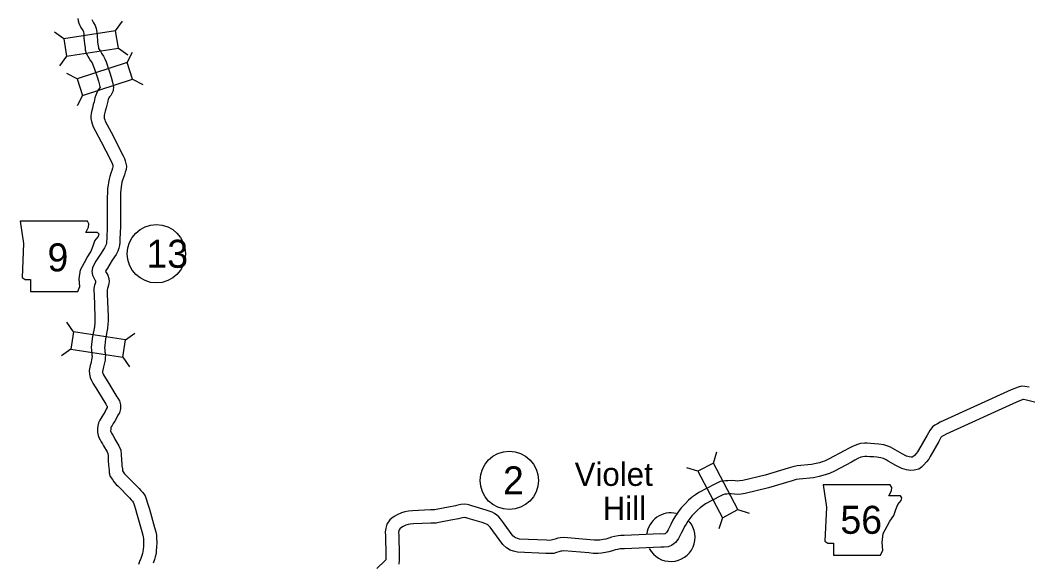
# Model space of a CAD drawing. Extents: x -939622 to -934222, y 1383701 to 1385301.
# Drawn here: x -936442.2 to -936373.9, y 1385035.4 to 1385072.2 of the extents above; entities that cross this region are included whole.
import ezdxf

# ---------------------------------------------------------------- set-up
doc = ezdxf.new("R2010")
doc.units = 0
for name, color, linetype in [('Level 10', 7, 'Continuous'), ('Level 20', 7, 'Continuous'), ('Level 21', 7, 'Continuous'), ('Level 24', 7, 'Continuous'), ('Level 27', 7, 'Continuous')]:
    doc.layers.add(name, color=color, linetype=linetype)

msp = doc.modelspace()

# ---------------------------------------------------------------- linework, layer by layer
at = {"layer": 'Level 10'}
for points in [[(-936438.338, 1385072.294), (-936438.317, 1385072.154), (-936438.269, 1385071.986), (-936438.189, 1385071.825), (-936438.119, 1385071.689), (-936438.034, 1385071.552), (-936437.981, 1385071.459), (-936437.957, 1385071.391), (-936437.936, 1385071.272), (-936437.925, 1385071.123), (-936437.915, 1385070.974), (-936437.908, 1385070.804), (-936437.886, 1385070.58), (-936437.847, 1385070.333), (-936437.829, 1385070.168), (-936437.772, 1385069.944), (-936437.664, 1385069.735), (-936437.554, 1385069.582), (-936437.467, 1385069.436), (-936437.371, 1385069.286), (-936437.306, 1385069.168), (-936437.259, 1385069.05), (-936437.201, 1385068.872), (-936437.13, 1385068.659), (-936437.067, 1385068.468), (-936437.032, 1385068.352), (-936436.937, 1385068.059), (-936436.84, 1385067.697), (-936436.829, 1385067.629), (-936436.828, 1385067.617), (-936436.845, 1385067.589), (-936436.931, 1385067.476)], [(-936437.386, 1385072.23), (-936437.336, 1385072.134), (-936437.259, 1385072.01), (-936437.162, 1385071.837), (-936437.084, 1385071.624), (-936437.042, 1385071.384), (-936437.027, 1385071.185), (-936437.017, 1385071.021), (-936437.01, 1385070.867), (-936436.993, 1385070.695), (-936436.954, 1385070.451), (-936436.941, 1385070.328), (-936436.925, 1385070.266), (-936436.895, 1385070.208), (-936436.801, 1385070.077), (-936436.7, 1385069.908), (-936436.596, 1385069.745), (-936436.492, 1385069.554), (-936436.412, 1385069.357), (-936436.346, 1385069.153), (-936436.276, 1385068.942), (-936436.209, 1385068.74), (-936436.173, 1385068.623), (-936436.073, 1385068.313), (-936435.96, 1385067.887), (-936435.936, 1385067.746), (-936435.922, 1385067.602), (-936435.925, 1385067.505), (-936435.943, 1385067.391), (-936436.023, 1385067.21), (-936436.101, 1385067.078), (-936436.118, 1385067.057), (-936436.183, 1385066.976)], [(-936436.931, 1385067.476), (-936437.025, 1385067.335), (-936437.123, 1385067.1), (-936437.17, 1385066.916), (-936437.235, 1385066.651), (-936437.285, 1385066.46), (-936437.341, 1385066.226), (-936437.388, 1385066.054), (-936437.437, 1385065.855), (-936437.45, 1385065.678), (-936437.45, 1385065.511), (-936437.414, 1385065.32), (-936437.36, 1385065.141), (-936437.285, 1385064.946), (-936437.125, 1385064.66), (-936436.748, 1385063.941), (-936436.441, 1385063.31), (-936436.069, 1385062.609), (-936436.008, 1385062.458), (-936435.967, 1385062.351), (-936435.952, 1385062.294), (-936435.947, 1385062.258), (-936435.95, 1385062.228), (-936435.979, 1385062.132), (-936436.027, 1385061.973), (-936436.089, 1385061.804), (-936436.167, 1385061.581), (-936436.217, 1385061.39), (-936436.255, 1385061.179), (-936436.286, 1385060.99), (-936436.314, 1385060.755), (-936436.327, 1385060.499), (-936436.332, 1385060.153), (-936436.334, 1385059.899), (-936436.345, 1385058.205), (-936436.372, 1385057.355), (-936436.381, 1385057.175), (-936436.396, 1385057.047), (-936436.419, 1385056.952), (-936436.448, 1385056.864), (-936436.514, 1385056.739), (-936436.758, 1385056.377), (-936437.102, 1385055.823), (-936437.214, 1385055.627), (-936437.346, 1385055.387), (-936437.389, 1385055.138), (-936437.345, 1385054.874), (-936437.254, 1385054.696), (-936437.169, 1385054.559), (-936437.122, 1385054.492), (-936437.125, 1385054.479), (-936437.14, 1385054.382), (-936437.161, 1385054.303), (-936437.199, 1385054.196), (-936437.239, 1385053.973), (-936437.239, 1385053.808), (-936437.236, 1385053.574), (-936437.185, 1385052.043), (-936437.173, 1385051.793), (-936437.187, 1385051.672), (-936437.209, 1385051.377), (-936437.346, 1385050.709), (-936437.41, 1385050.186), (-936437.418, 1385049.941), (-936437.412, 1385049.803), (-936437.407, 1385049.653), (-936437.391, 1385049.533), (-936437.374, 1385049.45), (-936437.365, 1385049.39), (-936437.367, 1385049.36), (-936437.379, 1385049.252), (-936437.456, 1385048.881), (-936437.494, 1385048.748), (-936437.556, 1385048.411), (-936437.55, 1385048.151), (-936437.499, 1385047.941), (-936437.409, 1385047.719), (-936437.31, 1385047.539), (-936437, 1385047.044), (-936436.441, 1385046.129), (-936436.378, 1385046.035), (-936436.346, 1385045.984), (-936436.342, 1385045.97), (-936436.344, 1385045.919), (-936436.351, 1385045.888), (-936436.415, 1385045.781), (-936436.487, 1385045.613), (-936436.582, 1385045.453), (-936436.705, 1385045.265), (-936436.773, 1385045.139), (-936436.846, 1385045.031), (-936436.934, 1385044.856), (-936436.987, 1385044.657), (-936437.005, 1385044.438), (-936437.006, 1385044.23), (-936436.964, 1385044), (-936436.915, 1385043.864)], [(-936436.183, 1385066.976), (-936436.228, 1385066.909), (-936436.267, 1385066.816), (-936436.297, 1385066.698), (-936436.363, 1385066.43), (-936436.412, 1385066.241), (-936436.47, 1385066.002), (-936436.517, 1385065.83), (-936436.545, 1385065.714), (-936436.55, 1385065.644), (-936436.55, 1385065.595), (-936436.539, 1385065.535), (-936436.508, 1385065.433), (-936436.468, 1385065.33), (-936436.333, 1385065.088), (-936435.944, 1385064.347), (-936435.639, 1385063.718), (-936435.251, 1385062.988), (-936435.171, 1385062.788), (-936435.11, 1385062.632), (-936435.066, 1385062.468), (-936435.041, 1385062.271), (-936435.063, 1385062.054), (-936435.117, 1385061.871), (-936435.174, 1385061.685), (-936435.242, 1385061.502), (-936435.305, 1385061.319), (-936435.337, 1385061.195), (-936435.368, 1385061.026), (-936435.394, 1385060.864), (-936435.417, 1385060.678), (-936435.428, 1385060.47), (-936435.432, 1385060.142), (-936435.435, 1385059.891), (-936435.445, 1385058.188), (-936435.473, 1385057.317), (-936435.484, 1385057.099), (-936435.509, 1385056.89), (-936435.552, 1385056.706), (-936435.618, 1385056.51), (-936435.741, 1385056.276), (-936436.002, 1385055.888), (-936436.329, 1385055.362), (-936436.429, 1385055.186), (-936436.462, 1385055.127), (-936436.415, 1385055.051), (-936436.298, 1385054.882), (-936436.223, 1385054.656), (-936436.209, 1385054.447), (-936436.24, 1385054.313), (-936436.257, 1385054.198), (-936436.302, 1385054.035), (-936436.326, 1385053.966), (-936436.339, 1385053.893), (-936436.339, 1385053.812), (-936436.336, 1385053.594), (-936436.286, 1385052.079), (-936436.271, 1385051.761), (-936436.291, 1385051.586), (-936436.315, 1385051.254), (-936436.457, 1385050.564), (-936436.512, 1385050.115), (-936436.518, 1385049.946), (-936436.512, 1385049.838), (-936436.509, 1385049.729), (-936436.503, 1385049.683), (-936436.487, 1385049.607), (-936436.46, 1385049.429), (-936436.47, 1385049.283), (-936436.489, 1385049.111), (-936436.582, 1385048.664), (-936436.617, 1385048.542), (-936436.654, 1385048.339), (-936436.653, 1385048.269), (-936436.64, 1385048.218), (-936436.595, 1385048.106), (-936436.534, 1385047.995), (-936436.234, 1385047.517), (-936435.684, 1385046.615), (-936435.624, 1385046.526), (-936435.513, 1385046.351), (-936435.438, 1385046.076), (-936435.447, 1385045.797), (-936435.508, 1385045.544), (-936435.612, 1385045.372), (-936435.682, 1385045.206), (-936435.818, 1385044.976), (-936435.932, 1385044.803), (-936436.002, 1385044.673), (-936436.068, 1385044.574), (-936436.089, 1385044.533), (-936436.097, 1385044.505), (-936436.105, 1385044.399), (-936436.106, 1385044.309), (-936436.092, 1385044.235)], [(-936373.768, 1385047.277), (-936374.058, 1385047.328), (-936374.291, 1385047.334), (-936374.52, 1385047.285), (-936374.991, 1385047.092), (-936379.803, 1385044.895), (-936380, 1385044.789), (-936380.165, 1385044.695), (-936380.336, 1385044.581), (-936380.517, 1385044.332), (-936380.689, 1385044.02), (-936381.273, 1385043.009), (-936381.342, 1385042.885), (-936381.413, 1385042.795), (-936381.555, 1385042.642), (-936381.659, 1385042.549), (-936381.672, 1385042.54), (-936381.709, 1385042.529), (-936381.768, 1385042.528), (-936381.921, 1385042.551), (-936382.099, 1385042.595), (-936382.394, 1385042.739), (-936382.863, 1385043.016), (-936383.015, 1385043.112), (-936383.172, 1385043.197), (-936383.365, 1385043.279), (-936383.643, 1385043.351), (-936383.984, 1385043.404), (-936384.258, 1385043.44), (-936384.528, 1385043.456), (-936384.771, 1385043.466), (-936384.949, 1385043.467), (-936385.221, 1385043.445), (-936385.484, 1385043.37), (-936385.761, 1385043.253), (-936386.039, 1385043.12), (-936386.277, 1385042.969), (-936387.394, 1385042.384), (-936387.654, 1385042.253), (-936387.818, 1385042.2), (-936388.005, 1385042.143), (-936388.234, 1385042.087), (-936388.536, 1385042.022), (-936389.504, 1385041.927), (-936389.81, 1385041.873), (-936390.118, 1385041.77), (-936391.687, 1385041.309), (-936393.208, 1385040.945), (-936393.427, 1385040.915), (-936393.551, 1385040.902), (-936393.715, 1385040.916), (-936393.985, 1385040.929), (-936394.216, 1385040.928), (-936394.376, 1385040.918), (-936394.559, 1385040.894), (-936394.733, 1385040.861), (-936394.929, 1385040.783), (-936395.158, 1385040.662), (-936396.191, 1385040.121), (-936396.421, 1385039.968), (-936396.619, 1385039.828)], [(-936372.686, 1385046.081), (-936373.954, 1385046.396), (-936374.147, 1385046.43), (-936374.208, 1385046.432), (-936374.253, 1385046.422), (-936374.633, 1385046.266), (-936379.402, 1385044.089), (-936379.564, 1385044.002), (-936379.693, 1385043.928), (-936379.703, 1385043.921), (-936379.756, 1385043.849), (-936379.905, 1385043.578), (-936380.489, 1385042.567), (-936380.59, 1385042.384), (-936380.73, 1385042.208), (-936380.924, 1385041.999), (-936381.087, 1385041.853), (-936381.267, 1385041.718), (-936381.58, 1385041.631), (-936381.827, 1385041.627), (-936382.095, 1385041.667), (-936382.408, 1385041.744), (-936382.821, 1385041.947), (-936383.332, 1385042.248), (-936383.469, 1385042.334), (-936383.563, 1385042.385), (-936383.656, 1385042.425), (-936383.826, 1385042.469), (-936384.112, 1385042.513), (-936384.344, 1385042.543), (-936384.573, 1385042.557), (-936384.792, 1385042.566), (-936384.915, 1385042.567), (-936385.06, 1385042.555), (-936385.184, 1385042.52), (-936385.391, 1385042.432), (-936385.602, 1385042.331), (-936385.827, 1385042.189), (-936386.982, 1385041.584), (-936387.311, 1385041.417), (-936387.55, 1385041.341), (-936387.767, 1385041.275), (-936388.032, 1385041.21), (-936388.396, 1385041.131), (-936389.382, 1385041.035), (-936389.588, 1385040.998), (-936389.849, 1385040.911), (-936391.455, 1385040.439), (-936393.043, 1385040.059), (-936393.32, 1385040.022), (-936393.542, 1385039.998), (-936393.775, 1385040.018), (-936394.004, 1385040.029), (-936394.186, 1385040.028), (-936394.29, 1385040.022), (-936394.417, 1385040.005), (-936394.481, 1385039.993), (-936394.552, 1385039.965), (-936394.74, 1385039.865), (-936395.732, 1385039.346), (-936395.912, 1385039.226), (-936396.1, 1385039.093)], [(-936436.915, 1385043.864), (-936436.826, 1385043.702), (-936436.744, 1385043.571), (-936436.67, 1385043.434), (-936436.596, 1385043.294), (-936436.354, 1385042.892), (-936436.303, 1385042.766), (-936436.285, 1385042.603), (-936436.264, 1385042.322), (-936436.251, 1385041.954), (-936436.233, 1385041.811), (-936436.21, 1385041.639), (-936436.199, 1385041.464), (-936436.13, 1385041.21), (-936435.991, 1385041.011), (-936435.881, 1385040.853), (-936435.732, 1385040.676), (-936435.603, 1385040.557), (-936434.829, 1385039.772), (-936434.704, 1385039.635), (-936434.617, 1385039.546), (-936434.569, 1385039.474), (-936434.522, 1385039.357), (-936434.491, 1385039.23), (-936434.424, 1385039.002), (-936434.346, 1385038.737), (-936433.995, 1385037.476), (-936433.911, 1385037.231), (-936433.889, 1385037.116), (-936433.883, 1385036.974), (-936433.869, 1385036.73), (-936433.884, 1385036.477), (-936433.905, 1385036.249), (-936433.916, 1385036.127), (-936433.952, 1385035.982), (-936433.989, 1385035.852), (-936434.061, 1385035.643), (-936434.148, 1385035.436), (-936434.222, 1385035.246)], [(-936436.092, 1385044.235), (-936436.05, 1385044.159), (-936435.966, 1385044.024), (-936435.876, 1385043.858), (-936435.812, 1385043.737), (-936435.546, 1385043.295), (-936435.423, 1385042.99), (-936435.388, 1385042.687), (-936435.365, 1385042.371), (-936435.353, 1385042.025), (-936435.341, 1385041.928), (-936435.313, 1385041.728), (-936435.306, 1385041.61), (-936435.302, 1385041.596), (-936435.254, 1385041.527), (-936435.166, 1385041.402), (-936435.08, 1385041.299), (-936434.977, 1385041.204), (-936434.176, 1385040.392), (-936434.049, 1385040.253), (-936433.914, 1385040.114), (-936433.769, 1385039.896), (-936433.663, 1385039.633), (-936433.622, 1385039.464), (-936433.56, 1385039.256), (-936433.481, 1385038.984), (-936433.135, 1385037.743), (-936433.039, 1385037.463), (-936432.992, 1385037.219), (-936432.984, 1385037.018), (-936432.967, 1385036.728), (-936432.987, 1385036.409), (-936433.009, 1385036.167), (-936433.026, 1385035.975), (-936433.083, 1385035.751), (-936433.129, 1385035.585), (-936433.22, 1385035.321)], [(-936396.646, 1385039.808), (-936396.898, 1385039.6), (-936397.126, 1385039.364), (-936397.356, 1385039.109), (-936397.515, 1385038.896), (-936397.666, 1385038.692), (-936397.819, 1385038.462), (-936397.949, 1385038.236), (-936398.083, 1385037.963), (-936398.178, 1385037.777), (-936398.271, 1385037.599), (-936398.341, 1385037.47), (-936398.378, 1385037.417), (-936398.415, 1385037.377), (-936398.446, 1385037.348), (-936398.476, 1385037.328), (-936398.501, 1385037.317), (-936398.593, 1385037.306), (-936398.782, 1385037.308), (-936401.266, 1385037.211), (-936401.472, 1385037.201), (-936401.661, 1385037.183), (-936401.913, 1385037.142), (-936402.117, 1385037.086), (-936402.302, 1385037.029), (-936402.511, 1385036.964), (-936402.679, 1385036.931), (-936402.916, 1385036.9), (-936403.068, 1385036.88), (-936403.301, 1385036.886), (-936403.562, 1385036.916), (-936405.342, 1385037.061), (-936405.595, 1385037.044), (-936405.753, 1385037.017), (-936405.947, 1385036.964), (-936406.11, 1385036.912), (-936406.203, 1385036.885), (-936406.326, 1385036.875), (-936406.538, 1385036.886), (-936408.37, 1385036.96), (-936408.496, 1385036.993), (-936408.618, 1385037.038), (-936408.709, 1385037.09), (-936408.815, 1385037.191), (-936409.449, 1385038.057), (-936409.647, 1385038.332), (-936409.767, 1385038.462), (-936409.888, 1385038.586), (-936410.045, 1385038.701), (-936410.223, 1385038.793), (-936410.415, 1385038.866), (-936410.627, 1385038.936), (-936411.586, 1385039.227), (-936411.73, 1385039.272), (-936411.913, 1385039.307), (-936412.114, 1385039.322), (-936412.341, 1385039.301), (-936412.549, 1385039.264), (-936412.707, 1385039.219), (-936413.18, 1385039.132)], [(-936413.187, 1385039.131), (-936414.013, 1385038.967), (-936414.105, 1385038.948), (-936414.405, 1385038.944), (-936415.613, 1385038.887), (-936415.891, 1385038.863), (-936416.131, 1385038.82), (-936416.374, 1385038.743), (-936416.671, 1385038.619), (-936416.868, 1385038.494), (-936417.02, 1385038.385), (-936417.159, 1385038.26), (-936417.352, 1385037.972), (-936417.436, 1385037.696), (-936417.465, 1385037.446), (-936417.455, 1385037.193), (-936417.423, 1385035.845), (-936417.428, 1385035.697), (-936417.428, 1385035.592), (-936417.431, 1385035.564), (-936417.501, 1385035.491), (-936418.031, 1385034.96)], [(-936396.073, 1385039.113), (-936396.287, 1385038.937), (-936396.469, 1385038.749), (-936396.66, 1385038.537), (-936396.792, 1385038.36), (-936396.928, 1385038.176), (-936397.054, 1385037.986), (-936397.155, 1385037.813), (-936397.278, 1385037.559), (-936397.379, 1385037.364), (-936397.477, 1385037.175), (-936397.575, 1385036.996), (-936397.675, 1385036.852), (-936397.777, 1385036.742), (-936397.879, 1385036.646), (-936398.043, 1385036.533), (-936398.271, 1385036.438), (-936398.543, 1385036.406), (-936398.768, 1385036.408), (-936401.225, 1385036.312), (-936401.408, 1385036.303), (-936401.547, 1385036.29), (-936401.719, 1385036.262), (-936401.865, 1385036.222), (-936402.037, 1385036.169), (-936402.29, 1385036.09), (-936402.533, 1385036.043), (-936402.798, 1385036.008), (-936403.021, 1385035.978), (-936403.365, 1385035.987), (-936403.651, 1385036.021), (-936405.348, 1385036.159), (-936405.49, 1385036.149), (-936405.558, 1385036.138), (-936405.691, 1385036.101), (-936405.848, 1385036.051), (-936406.04, 1385035.995), (-936406.312, 1385035.973), (-936406.58, 1385035.987), (-936408.502, 1385036.065), (-936408.764, 1385036.133), (-936409, 1385036.219), (-936409.252, 1385036.364), (-936409.493, 1385036.594), (-936410.178, 1385037.528), (-936410.346, 1385037.762), (-936410.42, 1385037.843), (-936410.479, 1385037.904), (-936410.519, 1385037.933), (-936410.592, 1385037.97), (-936410.716, 1385038.018), (-936410.899, 1385038.078), (-936411.85, 1385038.367), (-936411.948, 1385038.398), (-936412.03, 1385038.413), (-936412.106, 1385038.419), (-936412.22, 1385038.408), (-936412.345, 1385038.386), (-936412.502, 1385038.341), (-936413.018, 1385038.247)], [(-936413.012, 1385038.248), (-936413.835, 1385038.085), (-936414.006, 1385038.05), (-936414.377, 1385038.044), (-936415.554, 1385037.989), (-936415.772, 1385037.97), (-936415.915, 1385037.944), (-936416.064, 1385037.897), (-936416.254, 1385037.818), (-936416.364, 1385037.748), (-936416.455, 1385037.683), (-936416.474, 1385037.666), (-936416.53, 1385037.582), (-936416.551, 1385037.512), (-936416.563, 1385037.412), (-936416.555, 1385037.221), (-936416.523, 1385035.841), (-936416.528, 1385035.682), (-936416.528, 1385035.54), (-936416.559, 1385035.269)]]:
    msp.add_lwpolyline(points, dxfattribs=at)
at = {"layer": 'Level 20'}
for p, q in [((-936435.767, 1385071.47), (-936435.301, 1385072.111)), ((-936439.287, 1385070.913), (-936439.928, 1385071.379)), ((-936435.581, 1385070.296), (-936434.941, 1385069.831)), ((-936439.102, 1385069.74), (-936439.567, 1385069.099)), ((-936434.994, 1385069.306), (-936434.633, 1385070.011)), ((-936438.386, 1385068.213), (-936439.091, 1385068.574)), ((-936434.63, 1385068.176), (-936433.925, 1385067.815)), ((-936438.022, 1385067.082), (-936438.383, 1385066.377)), ((-936438.62, 1385051.04), (-936439.085, 1385051.681)), ((-936435.1, 1385050.481), (-936434.459, 1385050.947)), ((-936438.806, 1385049.866), (-936439.447, 1385049.401)), ((-936435.286, 1385049.308), (-936434.821, 1385048.667)), ((-936395.198, 1385042.119), (-936394.963, 1385042.876)), ((-936396.25, 1385041.566), (-936397.006, 1385041.801)), ((-936393.539, 1385038.965), (-936392.783, 1385038.73)), ((-936394.591, 1385038.412), (-936394.826, 1385037.656))]:
    msp.add_line(p, q, dxfattribs=at)
for points in [[(-936439.102, 1385069.74), (-936435.581, 1385070.296), (-936435.767, 1385071.47), (-936439.287, 1385070.913)], [(-936434.994, 1385069.306), (-936438.386, 1385068.213), (-936438.022, 1385067.082), (-936434.63, 1385068.176)], [(-936438.806, 1385049.866), (-936435.286, 1385049.308), (-936435.1, 1385050.481), (-936438.62, 1385051.04)], [(-936393.539, 1385038.965), (-936395.198, 1385042.119), (-936396.25, 1385041.566), (-936394.591, 1385038.412)]]:
    msp.add_lwpolyline(points, close=True, dxfattribs=at)
at = {"layer": 'Level 21'}
for points in [[(-936442.248, 1385058.545), (-936442.019, 1385057.023), (-936442.121, 1385054.713), (-936441.918, 1385054.586), (-936441.537, 1385054.586), (-936441.537, 1385053.774), (-936438.34, 1385053.774), (-936438.188, 1385054.104), (-936438.238, 1385054.637), (-936438.162, 1385055.246), (-936437.883, 1385055.728), (-936437.705, 1385056.084), (-936437.452, 1385056.464), (-936437.299, 1385056.87), (-936437.173, 1385057.2), (-936436.944, 1385057.479), (-936436.893, 1385057.657), (-936436.995, 1385057.784), (-936437.782, 1385057.784), (-936437.604, 1385058.139), (-936437.579, 1385058.368), (-936437.684, 1385058.543)], [(-936387.762, 1385040.649), (-936387.534, 1385039.127), (-936387.635, 1385036.818), (-936387.432, 1385036.691), (-936387.052, 1385036.691), (-936387.052, 1385035.879), (-936383.854, 1385035.879), (-936383.702, 1385036.209), (-936383.753, 1385036.741), (-936383.676, 1385037.35), (-936383.397, 1385037.833), (-936383.22, 1385038.188), (-936382.966, 1385038.569), (-936382.814, 1385038.975), (-936382.687, 1385039.305), (-936382.458, 1385039.584), (-936382.408, 1385039.761), (-936382.509, 1385039.888), (-936383.296, 1385039.888), (-936383.118, 1385040.243), (-936383.093, 1385040.472), (-936383.198, 1385040.647)]]:
    msp.add_lwpolyline(points, close=True, dxfattribs=at)
at = {"layer": 'Level 24'}
for start, end in [(76.93846, 172.49266), (207.94304, 40.34666)]:
    msp.add_arc((-936398.092, 1385037.094), 1.65, start, end, dxfattribs=at)
at = {"layer": 'Level 27'}
for centre in [(-936433.004, 1385056.33), (-936409.054, 1385040.948)]:
    msp.add_circle(centre, 1.98, dxfattribs=at)

# ---------------------------------------------------------------- texts
at = {"layer": 'Level 21'}
for s, height, p in [('9', 1.901, (-936440.392, 1385055.137)), ('56', 1.9008, (-936386.581, 1385037.321))]:
    msp.add_text(s, height=height, dxfattribs=at).set_placement(p)
at = {"layer": 'Level 24'}
for s, p in [('Violet', (-936404.616, 1385040.573)), ('Hill', (-936402.71, 1385038.258))]:
    msp.add_text(s, height=1.584, dxfattribs=at).set_placement(p)
at = {"layer": 'Level 27'}
for s, height, p in [('13', 1.9008, (-936433.678, 1385055.38)), ('2', 1.901, (-936409.479, 1385039.997))]:
    msp.add_text(s, height=height, dxfattribs=at).set_placement(p)

doc.saveas('drawing.dxf')
